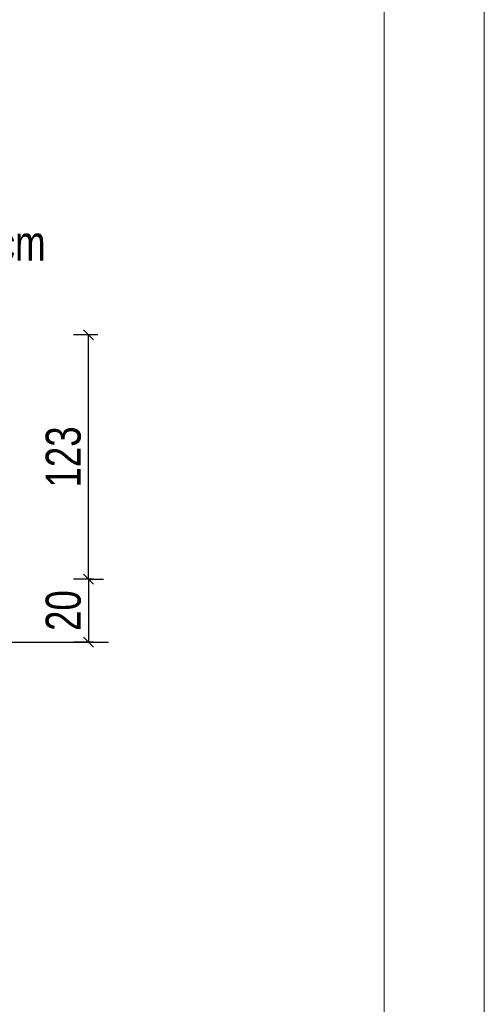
# Model space of a CAD drawing. Header units: inches. Extents: x 43593 to 117387, y -66787 to -26237.
# Tile 293 of 340: x 51528 to 51993, y -28205 to -27221. Entities that reach past the tile are written whole.
import ezdxf

# ---------------------------------------------------------------- set-up
doc = ezdxf.new("R2010")
doc.units = ezdxf.units.IN
doc.header["$MEASUREMENT"] = 0
doc.layers.get('0').update_dxf_attribs({"lineweight": 0})
doc.layers.get('Defpoints').update_dxf_attribs({"lineweight": 0})
doc.layers.add('p--podpis rysunku', color=7, linetype='Continuous', lineweight=0)
doc.styles.add('1-200', font='arial.ttf', dxfattribs={"width": 0.75, "height": 35})
doc.dimstyles.new('1-200', dxfattribs={"dimtxt": 35, "dimasz": 10, "dimexe": 15, "dimexo": 10, "dimgap": 0.09, "dimtad": 0, "dimdsep": 46, "dimtxsty": '1-200', "dimblk": 'OBLIQUE', "dimcen": 0.09, "dimadec": 0, "dimazin": 0, "dimtfac": 1, "dimtdec": 4, "dimtix": 1, "dimtofl": 0, "dimtmove": 0, "dimatfit": 3, "dimldrblk": 'OBLIQUE', "dimfxl": 15, "dimfxlon": 1, "dimtvp": 0.7, "dimtolj": 1, "dimtzin": 0, "dimarcsym": 0})
doc.dimstyles.new('1-2001-2', dxfattribs={"dimtxt": 35, "dimasz": 10, "dimexe": 15, "dimexo": 10, "dimgap": 0.09, "dimtad": 0, "dimlfac": 0.5, "dimdsep": 46, "dimtxsty": '1-200', "dimblk": 'OBLIQUE', "dimcen": 0.09, "dimadec": 0, "dimazin": 0, "dimtfac": 1, "dimtdec": 4, "dimtix": 1, "dimtofl": 0, "dimtmove": 0, "dimatfit": 3, "dimldrblk": 'OBLIQUE', "dimfxl": 15, "dimfxlon": 1, "dimtvp": 0.7, "dimtolj": 1, "dimtzin": 0, "dimarcsym": 0})

# ---------------------------------------------------------------- blocks, each defined once
blk = doc.blocks.new('_OBLIQUE')
at = {"color": 0, "linetype": 'ByBlock', "lineweight": -2}
for p, q in [((-0.5, -0.5), (0.5, 0.5)), ((0, 0), (0, 0))]:
    blk.add_line(p, q, dxfattribs=at)
blk = doc.blocks.new('*D2370')
at = {"color": 0, "linetype": 'Continuous', "lineweight": -2, "ltscale": 12}
for p, q in [((51606.5, -27536.15), (51582.15, -27536.15)), ((51597.15, -27780.15), (51597.15, -27536.15)), ((51597.62, -27780.15), (51612.15, -27780.15))]:
    blk.add_line(p, q, dxfattribs=at)
at = {"layer": 'Defpoints', "color": 0}
for p in [(51597.15, -27536.15), (51616.5, -27536.15), (51587.62, -27780.15)]:
    blk.add_point(p, dxfattribs=at)
at = {"color": 0, "lineweight": -2, "xscale": 10, "yscale": 10, "zscale": 10}
for p, rotation in [((51597.15, -27536.15), 90), ((51597.15, -27780.15), 270)]:
    blk.add_blockref('_OBLIQUE', p, dxfattribs=dict(at, rotation=rotation))
at = {"color": 0, "linetype": 'Continuous', "ltscale": 8, "insert": (51572.14, -27658.15), "char_height": 35, "attachment_point": 5, "rotation": 90, "style": '1-200'}
blk.add_mtext('\\A1;123', dxfattribs=at)
blk = doc.blocks.new('*D2371')
at = {"color": 0, "linetype": 'Continuous', "lineweight": -2, "ltscale": 12}
for p, q in [((51602.15, -27780.15), (51582.15, -27780.15)), ((51597.15, -27780.15), (51597.15, -27843.16)), ((51602.15, -27843.16), (51582.15, -27843.16))]:
    blk.add_line(p, q, dxfattribs=at)
at = {"layer": 'Defpoints', "color": 0}
for p in [(51612.15, -27780.15), (51597.15, -27843.16), (51612.15, -27843.16)]:
    blk.add_point(p, dxfattribs=at)
at = {"color": 0, "lineweight": -2, "xscale": 10, "yscale": 10, "zscale": 10}
for p, rotation in [((51597.15, -27780.15), 90), ((51597.15, -27843.16), 270)]:
    blk.add_blockref('_OBLIQUE', p, dxfattribs=dict(at, rotation=rotation))
at = {"color": 0, "linetype": 'Continuous', "ltscale": 8, "insert": (51572.14, -27811.65), "char_height": 35, "attachment_point": 5, "rotation": 90, "style": '1-200'}
blk.add_mtext('\\A1;20', dxfattribs=at)

msp = doc.modelspace()

# ---------------------------------------------------------------- linework, layer by layer
at = {"color": 3, "linetype": 'Continuous', "lineweight": 30}
msp.add_line((50865.947, -27843.161), (51617.197, -27843.161), dxfattribs=at)
for points in [[(43592.917, -32251.83), (51992.917, -32251.83), (51992.917, -26311.83), (43592.917, -26311.83)], [(43992.917, -32151.83), (51892.917, -32151.83), (51892.917, -26411.83), (43992.917, -26411.83)]]:
    msp.add_lwpolyline(points, close=True)

# ---------------------------------------------------------------- texts
at = {"layer": 'p--podpis rysunku', "insert": (51787.945, -27426.917), "char_height": 25, "width": 1021.62292, "attachment_point": 3, "style": '1-200'}
msp.add_mtext('\\pxqc;{\\H1.4x;segment ogrodzenia 250 / 123 cm}', dxfattribs=at)

# ---------------------------------------------------------------- dimensions: what is measured, and where the dimension line sits
at = {"linetype": 'Continuous', "ltscale": 12}
dim = msp.add_linear_dim(base=(51597.152, -27536.148), p1=(51587.623, -27780.148), p2=(51616.503, -27536.148), angle=90, text='123', dimstyle='1-2001-2', override={"dimtxt": 35}, dxfattribs=at)
dim.commit()
dim.dimension.update_dxf_attribs({"geometry": '*D2370', "text_midpoint": (51572.137, -27658.148)})
dim = msp.add_linear_dim(base=(51597.152, -27843.161), p1=(51612.152, -27780.148), p2=(51612.152, -27843.161), angle=90, text='20', dimstyle='1-200', dxfattribs=at)
dim.commit()
dim.dimension.update_dxf_attribs({"geometry": '*D2371', "text_midpoint": (51572.137, -27811.654)})

doc.saveas('drawing.dxf')
